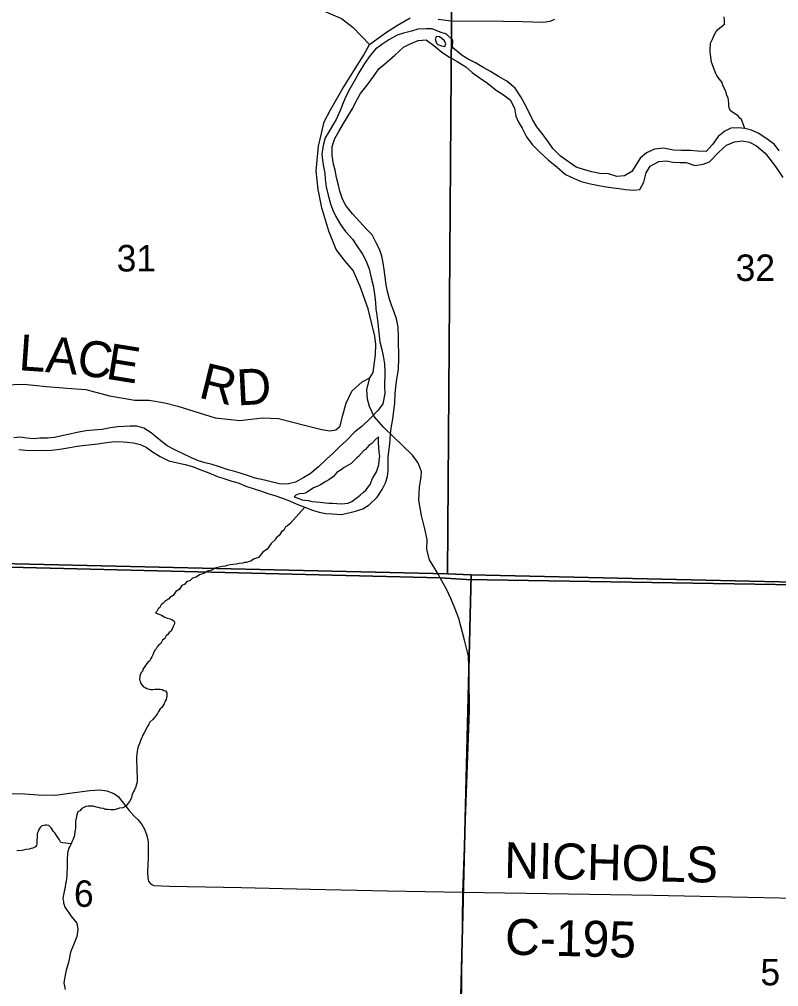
# Model space of a CAD drawing. Extents: x 1310247 to 1552180, y 377264 to 706493.
# Drawn here: x 1348425 to 1354759, y 542508 to 550580 of the extents above; entities that cross this region are included whole.
import ezdxf

# ---------------------------------------------------------------- set-up
doc = ezdxf.new("R2010")
doc.units = 0
for name, color, linetype in [('GM_X_County_Road', 7, 'Continuous'), ('GM_X_County_Road_Text', 7, 'Continuous'), ('GM_X_Major_River', 7, 'Continuous'), ('GM_X_Minor_River', 7, 'Continuous'), ('GM_X_Section', 7, 'Continuous'), ('GM_X_Section_Text', 7, 'Continuous'), ('GM_X_Township', 7, 'Continuous'), ('GM_X_Township_Road', 7, 'Continuous'), ('GM_X_Township_Road_Text', 7, 'Continuous')]:
    doc.layers.add(name, color=color, linetype=linetype)

msp = doc.modelspace()

# ---------------------------------------------------------------- linework, layer by layer
at = {"layer": 'GM_X_County_Road'}
for points in [[(1351346.8, 550370), (1351478.7, 550466.8), (1351580.5, 550531.9), (1351684, 550593.6)], [(1351919.4, 550583.1), (1352027.8, 550569.1), (1352462.8, 550564.5), (1352623, 550562), (1352794.8, 550556.3), (1352852.3, 550564.5), (1352892.5, 550581.8)], [(1351925.8, 545941.5), (1351923.1, 545948.1), (1351845.6, 546070), (1351825.7, 546155.7), (1351826.5, 546240.4), (1351808, 546330.2), (1351779, 546438.8), (1351759, 546567), (1351764.3, 546676.1), (1351777.2, 546765.2), (1351779, 546804.2), (1351766.9, 546843.2), (1351748.3, 546882.5), (1351705.6, 546943.1), (1351466.5, 547175.8), (1351384.6, 547266.8), (1351345, 547349.7), (1351329.4, 547410.9), (1351324, 547492), (1351348.7, 547589.8), (1351375.4, 547632.6), (1351396.5, 547780.5), (1351398.1, 547866.3), (1351389.7, 547935.3), (1351335.2, 548166), (1351269.1, 548350.8), (1351209.3, 548483.3), (1351143.8, 548563.8), (1351068.7, 548658.6), (1351007.6, 548813.2), (1350947.9, 549008), (1350916.9, 549161.6), (1350902.1, 549316.7), (1350921.1, 549520.8), (1350946.8, 549628.4), (1350968, 549724.1), (1351019.7, 549824.7), (1351117.9, 549996.1), (1351216.7, 550149.7), (1351295.1, 550279.9), (1351346.8, 550370)], [(1352126.1, 543296.9), (1352144.3, 543823.3), (1352179, 544812), (1352177.2, 545096), (1352173.2, 545267.2), (1352139.5, 545398.8), (1352090.6, 545580.8), (1352057.8, 545665.7), (1352025.7, 545746.2), (1351991.9, 545819.8), (1351934.7, 545920.1), (1351925.8, 545941.5)], [(1351938.8, 534368.1), (1351940, 534539.8), (1351941.3, 534690.7), (1351945.7, 534804.4), (1351951.3, 535228), (1351991.4, 536668.1), (1352027.5, 539045.4), (1352110.4, 542096.9), (1352126.1, 543296.9)], [(1352126.1, 543296.9), (1353710.8, 543271.7), (1357275.4, 543197.1)]]:
    msp.add_lwpolyline(points, dxfattribs=at)
at = {"layer": 'GM_X_Major_River'}
for points in [[(1353408.4, 549269), (1353338.7, 549292.3), (1353266.6, 549293.5), (1353200.7, 549306.7), (1353130.9, 549326), (1353071.2, 549347.1), (1353013.8, 549386.2), (1352940.6, 549437.6), (1352875.7, 549502.9), (1352840.6, 549555.7), (1352785.8, 549628.8), (1352742.8, 549683.7), (1352705.8, 549744.5), (1352653.7, 549853.8), (1352609.1, 549932.7), (1352562.3, 550005.8), (1352491.2, 550063.2), (1352421.8, 550102.5), (1352354.5, 550145.8), (1352300.9, 550176.8), (1352229.5, 550216.1), (1352170, 550247.2), (1352118.5, 550278.2), (1352039.5, 550345.8), (1352040.7, 550407.9), (1351987.5, 550457), (1351935.7, 550473.9), (1351870.1, 550501.2), (1351818, 550502.1), (1351749.8, 550497.2), (1351697.4, 550482.1), (1351628.9, 550465.3), (1351576.5, 550448.1), (1351507.7, 550409.2), (1351448.9, 550370.2), (1351396, 550331), (1351353, 550279.6), (1351305.7, 550212.2), (1351258.1, 550132.9), (1351225, 550073.3), (1351181.6, 550001.8), (1351148.3, 549936.3), (1351125.3, 549882.5), (1351102.1, 549818.8), (1351066.7, 549745.2), (1351037.7, 549693.5), (1351006.7, 549641.9), (1350975.7, 549590.4), (1350958.5, 549526.5), (1350949.2, 549456.5), (1350954.2, 549406.2), (1350963.2, 549349.9), (1350974.3, 549297.6), (1350977.4, 549247.4), (1350984.2, 549183.1), (1351001, 549112.7), (1351019.7, 549042.1), (1351040.7, 548987.6), (1351065.8, 548935), (1351104.7, 548868.2), (1351145.7, 548809.3), (1351204.6, 548746.1), (1351241.7, 548691.3), (1351288.5, 548620.3), (1351315.6, 548567.7), (1351344.4, 548499), (1351361.1, 548424.5), (1351377.9, 548360.1), (1351388.6, 548285.7), (1351395.3, 548217.4), (1351398.3, 548163.2), (1351407.4, 548112.9), (1351416.2, 548044.5), (1351422.7, 547964.2), (1351431.4, 547889.9), (1351448.2, 547825.4), (1351463, 547757), (1351470.1, 547704.7), (1351472.8, 547632.5), (1351470.7, 547518.2), (1351473.6, 547458), (1351458, 547372), (1351418.9, 547318.6), (1351353.5, 547251.5), (1351282.2, 547182.6), (1351223.3, 547139.5), (1351153.8, 547066.5), (1351100.8, 547017.3), (1351041.6, 546958.2), (1350988.6, 546909), (1350921.3, 546846), (1350852.1, 546787), (1350799.4, 546755.9), (1350728.6, 546717), (1350660.1, 546700.2), (1350592.1, 546705.4), (1350536.2, 546718.4), (1350470.4, 546735.6), (1350392.6, 546753), (1350328.8, 546774.2), (1350275, 546791.2)], [(1351984, 550374.8), (1351970.4, 550401.1), (1351950.8, 550421.5), (1351928.9, 550433.9), (1351904.9, 550436.4), (1351894.6, 550416.5), (1351903.9, 550382.2), (1351915.7, 550370)], [(1349931, 546825.3), (1350006.6, 546795.8), (1350078.2, 546764.5), (1350132, 546747.5), (1350197.7, 546726.3), (1350249.5, 546711.4), (1350315.2, 546686.2), (1350382.9, 546662.9), (1350444.7, 546643.8), (1350498.4, 546624.8), (1350556.2, 546605.7), (1350612, 546586.7), (1350679.7, 546563.5), (1350735.3, 546538.4), (1350806.9, 546509.1), (1350870.6, 546483.9), (1350926.4, 546466.9), (1350982.3, 546457.9), (1351036.4, 546454.9), (1351108.4, 546449.7), (1351172.8, 546462.6), (1351229.1, 546477.6), (1351289.6, 546496.6), (1351344.3, 546529.8), (1351409.6, 546592.8), (1351452.8, 546656.2), (1351479.9, 546711.9), (1351496.9, 546765.7), (1351501.9, 546815.8), (1351501, 546878), (1351502, 546930.1), (1351513.5, 547012.1), (1351518.6, 547072.2), (1351521.5, 547124.3), (1351530.7, 547186.3), (1351539.8, 547244.3), (1351549, 547312.3), (1351556.3, 547378.3), (1351559.7, 547456.5), (1351564.8, 547514.5), (1351574, 547578.6), (1351587.5, 547658.5), (1351591.3, 547756.7), (1351592.2, 547806.8), (1351589.2, 547861), (1351588.5, 547933.2), (1351585.9, 548011.5), (1351571.2, 548081.9), (1351548.3, 548144.5), (1351529.2, 548195), (1351514.1, 548245.4), (1351497.2, 548309.8), (1351486.2, 548366.2), (1351477.3, 548428.5), (1351468.5, 548492.8), (1351461.5, 548549.1), (1351448.5, 548605.5), (1351429.5, 548662), (1351402.5, 548716.6), (1351367.6, 548781.4), (1351314.5, 548834.4), (1351267.3, 548887.4), (1351204.5, 548956.7), (1351149.7, 549025.8), (1351120.6, 549080.5), (1351097.8, 549147), (1351086.7, 549197.4), (1351071.8, 549261.8), (1351058.9, 549322.2), (1351045.8, 549372.5), (1351035.1, 549444.9), (1351034.5, 549519.1), (1351055.8, 549586.9), (1351090.9, 549644.5), (1351121.9, 549698.1), (1351163.3, 549767.5), (1351206.7, 549839), (1351231.7, 549890.7), (1351271, 549960.2), (1351326.4, 550031.4), (1351379.8, 550102.7), (1351423.1, 550166.1), (1351490.2, 550223), (1351557.4, 550282), (1351628.8, 550349), (1351679.3, 550372.1), (1351752.1, 550405), (1351818.3, 550409.8), (1351883.6, 550362.5), (1351948.7, 550307.3), (1352014, 550266), (1352077.5, 550228.8), (1352150.8, 550183.4), (1352202, 550136.4), (1352261.4, 550095.2), (1352330.7, 550047.9), (1352401.7, 549990.5), (1352465.1, 549949.3), (1352518.4, 549908.3), (1352555.3, 549839.4), (1352568.1, 549773)], [(1351915.7, 550370), (1351947.6, 550359.4), (1351973.6, 550355), (1351984, 550374.8)], [(1352568.1, 549773), (1352589.2, 549722.5), (1352618.3, 549671.9), (1352655, 549599), (1352702, 549536.1), (1352766.9, 549472.8), (1352835.9, 549407.4), (1352912.9, 549347.9), (1352979.9, 549286.5), (1353053.4, 549251.2), (1353113.1, 549226), (1353190.9, 549206.6), (1353244.8, 549195.7), (1353302.7, 549186.6), (1353358.7, 549177.6), (1353428.6, 549168.4), (1353480.6, 549161.4), (1353548.6, 549156.2), (1353600.8, 549159.3), (1353636, 549222.9), (1353655.4, 549298.8), (1353686.5, 549354.3), (1353759.4, 549393.2), (1353823.6, 549400.1), (1353877.5, 549389.1), (1353937.6, 549386), (1353987.7, 549385.2), (1354061.4, 549361.8), (1354129.7, 549370.6), (1354182.2, 549391.8), (1354263.8, 549474.6), (1354323, 549531.7), (1354391.6, 549558.5), (1354457.9, 549565.4), (1354515.8, 549554.3), (1354575.3, 549525.2), (1354646.3, 549463.8), (1354687.5, 549411), (1354744.2, 549335.8), (1354794.9, 549260.7)], [(1354762.9, 549483.8), (1354723.8, 549534.7), (1354660.6, 549583.9), (1354587.3, 549629.3), (1354533.6, 549654.3), (1354475.8, 549669.4), (1354423.8, 549676.3), (1354359.6, 549671.4), (1354309.1, 549646.2), (1354254.2, 549603.1), (1354208.8, 549535.7), (1354153.7, 549478.5), (1354083.6, 549479.7), (1354023.6, 549486.8), (1353947.4, 549486.1), (1353883.4, 549489.3), (1353799.5, 549504.8), (1353723.2, 549498.1), (1353656.5, 549465.2), (1353603.6, 549422), (1353566.5, 549364.5), (1353535.4, 549310.9), (1353472.6, 549273.9), (1353408.4, 549269)], [(1350275, 546791.2), (1350223.2, 546806.1), (1350167.4, 546821.1), (1350087.7, 546848.6), (1350033.9, 546865.6), (1349976.1, 546880.6), (1349920.3, 546895.6), (1349860.7, 546922.7), (1349793.1, 546954), (1349723.6, 546989.3), (1349658.1, 547022.5), (1349592.9, 547073.8), (1349525.8, 547131.2), (1349464.4, 547168.3), (1349406.6, 547185.4), (1349350.5, 547186.4), (1349300.3, 547183.2), (1349244.2, 547180.2), (1349185.9, 547171.2), (1349115.5, 547158.4), (1349043.3, 547151.7), (1348981.1, 547146.7), (1348906.7, 547134), (1348832.2, 547117.3), (1348779.9, 547106.2), (1348719.5, 547091.2), (1348661.3, 547086.2), (1348597.2, 547085.3), (1348545, 547080.2), (1348487, 547085.2), (1348429, 547094.3), (1348378.9, 547089.1)], [(1348421.1, 546990.1), (1348475.1, 546985.2), (1348617.4, 546982.7), (1348693.6, 546985.3), (1348763.9, 546994.1), (1348846.3, 547008.7), (1348906.6, 547017.7), (1348976.9, 547026.5), (1349027.1, 547033.6), (1349077.3, 547038.8), (1349131.5, 547045.8), (1349197.8, 547054.7), (1349256, 547057.7), (1349324, 547052.5), (1349378, 547047.5), (1349431.8, 547032.5), (1349483.5, 547009.6), (1349534.9, 546972.6), (1349600.3, 546933.3), (1349671.8, 546896), (1349743.6, 546878.7), (1349809.5, 546865.5), (1349879.3, 546846.2), (1349931, 546825.3)], [(1350760.8, 546620.2), (1350730.6, 546608.7), (1350718.3, 546596.9), (1350766.1, 546578), (1350782, 546571.7), (1350808, 546569.2), (1350838, 546564.7), (1350865.9, 546556.2), (1350899.9, 546553.6), (1350935.9, 546551), (1350977.9, 546546.2), (1351007.9, 546541.7), (1351038, 546543.2), (1351074, 546540.5), (1351110, 546537.9), (1351140.1, 546539.4), (1351168.2, 546542.9), (1351198.5, 546556.4), (1351243.2, 546589.7), (1351269.6, 546609.3), (1351296.2, 546634.9), (1351316.5, 546650.6), (1351351.4, 546700.1), (1351372.4, 546747.9), (1351403.5, 546805.5), (1351424.6, 546863.3), (1351427.2, 546899.3), (1351431.9, 546935.3), (1351426.5, 546969.5), (1351423.2, 547005.7), (1351422, 547051.8), (1351420.8, 547095.9)], [(1351420.8, 547095.9), (1351390.3, 547068.4), (1351365.7, 547040.8), (1351341.3, 547023.1), (1351312.7, 546989.5), (1351296.5, 546979.8), (1351255.5, 546932.4), (1351239.3, 546922.7), (1351192.3, 546873.3), (1351135.6, 546840.2), (1351109.2, 546820.7), (1351074.7, 546799.2), (1351046.1, 546765.6), (1351007.5, 546738.2), (1350983.2, 546722.6), (1350936.6, 546695.3), (1350914.3, 546685.7), (1350878, 546670.3), (1350817.1, 546629.2), (1350799, 546623.5), (1350760.8, 546620.2)]]:
    msp.add_lwpolyline(points, dxfattribs=at)
at = {"layer": 'GM_X_Minor_River'}
for points in [[(1354475.8, 549669.4), (1354450.3, 549744.4), (1354436.6, 549756.8), (1354422.9, 549775.2), (1354399.1, 549787.8), (1354359.6, 549814.8), (1354350, 549833.1), (1354344.6, 549859.3), (1354342.9, 549875.4), (1354339.7, 549909.6), (1354334.2, 549933.8), (1354326.5, 549946), (1354319.3, 549980.3), (1354294.3, 550029), (1354288.8, 550053.2), (1354265.4, 550081.9), (1354255.6, 550094.2), (1354244, 550110.5), (1354236.4, 550128.7), (1354223, 550157.2), (1354213.6, 550187.5), (1354200.4, 550223.9), (1354196.8, 550242), (1354193.4, 550268.2), (1354191.9, 550288.3), (1354188.2, 550302.4), (1354189.1, 550340.5), (1354191.6, 550364.5), (1354192, 550380.5), (1354206.9, 550416.2), (1354217.6, 550444.1), (1354238.4, 550477.6), (1354250.9, 550495.4), (1354267.3, 550509), (1354306.2, 550540.1), (1354306.9, 550572.2), (1354305.5, 550600.3)], [(1350806.9, 546509.1), (1350683.5, 546374.1), (1350663, 546354.6), (1350646.7, 546344.9), (1350632, 546317.2), (1350611.6, 546303.7), (1350592.8, 546272.1), (1350568.3, 546254.6), (1350561.9, 546238.8), (1350525, 546205.6), (1350493.7, 546158.2), (1350455.1, 546135.1), (1350419.9, 546089.8), (1350379.4, 546074.8), (1350354.9, 546059.4), (1350334.7, 546053.8), (1350320.5, 546048.2), (1350304.4, 546046.6), (1350288.2, 546041), (1350260.1, 546039.7), (1350235.9, 546034.2), (1350205.7, 546031), (1350183.5, 546027.5), (1350159.3, 546024.1), (1350141.1, 546018.5), (1350116.9, 546015.1), (1350092.7, 546007.7), (1350058.4, 546000.5), (1350029.9, 545985.2), (1349993.5, 545976.1), (1349962.9, 545954.8), (1349926.6, 545945.6), (1349900, 545926.2), (1349869.7, 545916.9), (1349849.1, 545897.4), (1349820.8, 545886.1), (1349804.3, 545866.4), (1349781.9, 545854.9), (1349759, 545821.4), (1349730.6, 545806.1), (1349709.7, 545772.5), (1349679.2, 545757.2), (1349670.9, 545743.4), (1349638.3, 545722.1), (1349621.8, 545704.5), (1349609.5, 545694.8), (1349597, 545673), (1349582.6, 545661.3), (1349572.1, 545639.5), (1349561.8, 545627.8), (1349579.6, 545619.3), (1349591.6, 545617), (1349611.5, 545608.5), (1349633.3, 545595.9), (1349659.1, 545583.2), (1349683.1, 545576.6), (1349697, 545572.3), (1349708.9, 545563.9), (1349718.6, 545551.7), (1349718.3, 545535.6), (1349709.7, 545513.8), (1349690.8, 545476.2), (1349674.5, 545464.5), (1349664, 545446.7), (1349649.7, 545437.1), (1349639.1, 545413.3), (1349620.7, 545399.7), (1349606, 545371.9), (1349587.7, 545360.4), (1349575.3, 545344.6), (1349566.9, 545328.8), (1349556.5, 545315), (1349543.9, 545291.3), (1349537.6, 545277.4), (1349529.2, 545261.5), (1349522.8, 545247.7), (1349510.3, 545225.9), (1349498, 545216.2), (1349483.5, 545196.5), (1349466.8, 545170.8), (1349456.5, 545159.1), (1349454.2, 545145.1), (1349441.8, 545129.3), (1349431.1, 545101.5), (1349426.3, 545069.6), (1349434.1, 545057.3), (1349437.7, 545039.2), (1349461.1, 545010.5), (1349475, 545004.2), (1349488.9, 544995.8), (1349508.9, 544991.3), (1349520.9, 544989)], [(1349520.9, 544989), (1349538.9, 544988.6), (1349555, 544990.2), (1349567.1, 544991.9), (1349581.2, 544991.5), (1349601.2, 544991), (1349615.2, 544988.7), (1349631.1, 544980.3), (1349643.1, 544975.9), (1349654.7, 544959.6), (1349656.1, 544933.5), (1349649.4, 544903.6), (1349641.1, 544891.8), (1349632.6, 544869.9), (1349613.8, 544838.3), (1349599.4, 544826.6), (1349586.9, 544804.9), (1349578.4, 544787), (1349551.6, 544755.6), (1349539.1, 544737.8), (1349514.5, 544714.4), (1349506.1, 544698.6), (1349491.5, 544676.9), (1349483, 544657), (1349466.3, 544627.3), (1349451.7, 544603.6), (1349449.4, 544591.7), (1349436.8, 544565.9), (1349434.4, 544551.9), (1349425.8, 544528.1), (1349417.5, 544514.2), (1349410.8, 544486.3), (1349408.5, 544474.3), (1349403.9, 544448.4), (1349403.4, 544426.3), (1349402.4, 544382.2), (1349405.5, 544342.1), (1349405.1, 544328), (1349406.3, 544291.9), (1349407.7, 544265.8), (1349407.4, 544253.8), (1349409.1, 544239.7), (1349408.7, 544221.7), (1349404.4, 544207.7), (1349399.9, 544189.8), (1349395.6, 544175.8), (1349385, 544152), (1349376.6, 544136.2), (1349363.8, 544102.4), (1349361.4, 544086.4), (1349346.6, 544056.7), (1349332.2, 544041), (1349313.6, 544015.4), (1349287.1, 544002), (1349260.9, 543996.7), (1349228.5, 543985.4), (1349216.4, 543983.7), (1349188.3, 543984.4), (1349164.3, 543987), (1349144.2, 543987.5), (1349128.3, 543993.9), (1349102.3, 543998.6), (1349086.4, 544003), (1349068.4, 544007.5), (1349040.4, 544014.2), (1349000.3, 544015.2), (1348980.1, 544011.7), (1348961.9, 544004.1), (1348947.7, 543996.4), (1348931.1, 543976.8), (1348912.8, 543967.2), (1348904.3, 543943.3), (1348894.9, 543887.4), (1348892.5, 543867.4), (1348894, 543845.3), (1348893.6, 543829.3), (1348891.3, 543817.3), (1348888.8, 543797.3), (1348884.5, 543783.4), (1348884.2, 543769.4), (1348873.4, 543739.5), (1348867, 543723.7), (1348856.4, 543699.8), (1348845.9, 543678), (1348837.6, 543664.2), (1348830.9, 543636.3), (1348826.5, 543618.4), (1348823.3, 543570.3), (1348824.8, 543546.2), (1348824.4, 543528.2), (1348822.1, 543431.9), (1348819.8, 543416), (1348817, 543383.9), (1348810.6, 543368), (1348807.9, 543336), (1348801.4, 543316.1), (1348790, 543260.3), (1348787.6, 543242.3), (1348793.1, 543218.1), (1348794.8, 543204), (1348798.4, 543189.9)], [(1348856.4, 543699.8), (1348784.3, 543707.7), (1348770.4, 543712), (1348760.9, 543734.3), (1348735.6, 543769), (1348722, 543791.4), (1348710.3, 543803.8), (1348690.9, 543834.3), (1348671.2, 543852.8), (1348655.3, 543857.3), (1348643.2, 543855.6), (1348631.1, 543853.8), (1348612.9, 543850.3), (1348598.6, 543836.6), (1348588.2, 543820.8), (1348581.7, 543802.9), (1348573.3, 543787.1), (1348571.3, 543700.9), (1348569.1, 543688.9), (1348558.7, 543675.2), (1348538.3, 543663.6), (1348524.2, 543660), (1348506, 543656.4), (1348481.9, 543653), (1348447.5, 543643.8), (1348403.3, 543640.9)], [(1348798.4, 543189.9), (1348801.8, 543176.8), (1348854.8, 543100.1), (1348903.7, 543039.1), (1348912.8, 542984.8), (1348905.7, 542926.7), (1348878.5, 542863), (1348853.2, 542797.3), (1348835.6, 542709.4), (1348814.4, 542645.6), (1348803.4, 542591.6), (1348796.4, 542539.6), (1348807.4, 542485.2)]]:
    msp.add_lwpolyline(points, dxfattribs=at)
at = {"layer": 'GM_X_Section'}
for points in [[(1346889.6, 551353.5), (1352034.5, 551280.6), (1351997.2, 545952.7), (1346703.4, 546075.2)], [(1352034.5, 551280.6), (1357177.7, 551213.7), (1357091.1, 545835.1), (1352195.1, 545945.9), (1351997.2, 545952.7)], [(1346703.4, 546075.2), (1351997.2, 545952.7), (1352195.1, 545945.9), (1352063.8, 540622.3), (1346558.1, 540747.8)], [(1352195.1, 545945.9), (1357091.1, 545835.1), (1357313, 545831.7), (1357228, 540517), (1352063.8, 540622.3)]]:
    msp.add_lwpolyline(points, close=True, dxfattribs=at)
at = {"layer": 'GM_X_Township'}
for points in [[(1368726.5, 545650.5), (1367747, 545674.1), (1365367.8, 545693.9), (1363987.3, 545717.7), (1363277.9, 545730.6), (1362483.4, 545740.5), (1357307.6, 545822.1), (1352155.9, 545907.3), (1351934.7, 545920.1), (1346657.3, 546049.6), (1347013.7, 555906.2)], [(1346436.3, 536214.5), (1346447.6, 536517.6), (1346473.7, 537212.6), (1346491.1, 537676.1), (1346532.7, 540749.3), (1346584.5, 542953.8), (1346605.9, 543864.4), (1346654.3, 545921.7), (1346657.3, 546049.6), (1351934.7, 545920.1), (1352155.9, 545907.3), (1357307.6, 545822.1), (1362483.4, 545740.5), (1363277.9, 545730.6), (1363987.3, 545717.7), (1365367.8, 545693.9), (1367747, 545674.1), (1368726.5, 545650.5)]]:
    msp.add_lwpolyline(points, dxfattribs=at)
at = {"layer": 'GM_X_Township_Road'}
for points in [[(1348687.2, 556798), (1348589.8, 553981.5), (1348584, 553713.7), (1348564.8, 553070.3), (1348548.9, 552615.5), (1348501.4, 551447.3), (1348498, 551358.8), (1348506.4, 551297.9), (1349033.8, 551309.6), (1349798.1, 551301.2), (1350372.2, 551299.6), (1350739.4, 551299.6), (1350827.8, 551292.9), (1350842.4, 551245.6), (1350876.2, 550762.2), (1350891.2, 550708.8), (1350928.4, 550665.1), (1351113.2, 550587), (1351210.4, 550513.1), (1351346.8, 550370)], [(1348299, 547529.7), (1348465.9, 547536.2), (1348648, 547516.1), (1348860.4, 547501), (1348978.5, 547491.1), (1349177.6, 547438.3), (1349389.3, 547403.2), (1349507.8, 547403.3), (1349637.6, 547378.9), (1349747.3, 547351.2), (1350060, 547255.6), (1350263.8, 547233.7), (1350454.4, 547256.3), (1350585.8, 547249.6), (1350816.2, 547190.5), (1350948.3, 547157.3), (1351014.1, 547146.7), (1351065.2, 547154.7), (1351102.4, 547185.2), (1351121.6, 547270.2), (1351151.5, 547377.1), (1351200, 547478), (1351285.6, 547555), (1351348.7, 547589.8)], [(1348231.1, 544122.6), (1348469.7, 544116.9), (1348582.9, 544108), (1348726.9, 544107.2), (1348844.2, 544122.6), (1349013.2, 544146), (1349096.5, 544151.7), (1349154.7, 544142.8), (1349214.6, 544119.4), (1349250.4, 544094.7), (1349341.7, 543978.2), (1349383.3, 543932.4), (1349416.2, 543899.5), (1349446.9, 543860.9), (1349468.6, 543822), (1349488.5, 543769.6), (1349501, 543716.8), (1349500.2, 543583.9), (1349495, 543466.1), (1349496.1, 543417.7), (1349501.9, 543389.5), (1349518.8, 543365.3), (1349546.9, 543353.6), (1349678.5, 543346.2), (1350277.7, 543335.8), (1350855.1, 543322.8), (1351495, 543309), (1352126.1, 543296.9)]]:
    msp.add_lwpolyline(points, dxfattribs=at)

# ---------------------------------------------------------------- texts
at = {"layer": 'GM_X_County_Road_Text'}
for s, rotation, p in [('NICHOLS', 358.73059, (1352467.1, 543415.2)), ('C-195', 358.62266, (1352473.9, 542776.1))]:
    msp.add_text(s, height=300, rotation=rotation, dxfattribs=at).set_placement(p)
at = {"layer": 'GM_X_Section_Text'}
for s, p in [('31', (1349237.1, 548476.3)), ('32', (1354400.5, 548397.1)), ('6', (1348880.7, 543174.3)), ('5', (1354607.3, 542519.3))]:
    msp.add_text(s, height=221, rotation=0.00001, dxfattribs=at).set_placement(p)
at = {"layer": 'GM_X_Township_Road_Text'}
for s, rotation, p in [('L', 356.00682, (1348414.5, 547653.6)), ('A', 354.94087, (1348636.8, 547638.1)), ('C', 352.47293, (1348896.4, 547615.2)), ('E', 350.80224, (1349138.4, 547583.3)), ('R', 346.11025, (1349910.9, 547426.2)), ('D', 2.96501, (1350244.1, 547358.1))]:
    msp.add_text(s, height=300, rotation=rotation, dxfattribs=at).set_placement(p)

doc.saveas('drawing.dxf')
